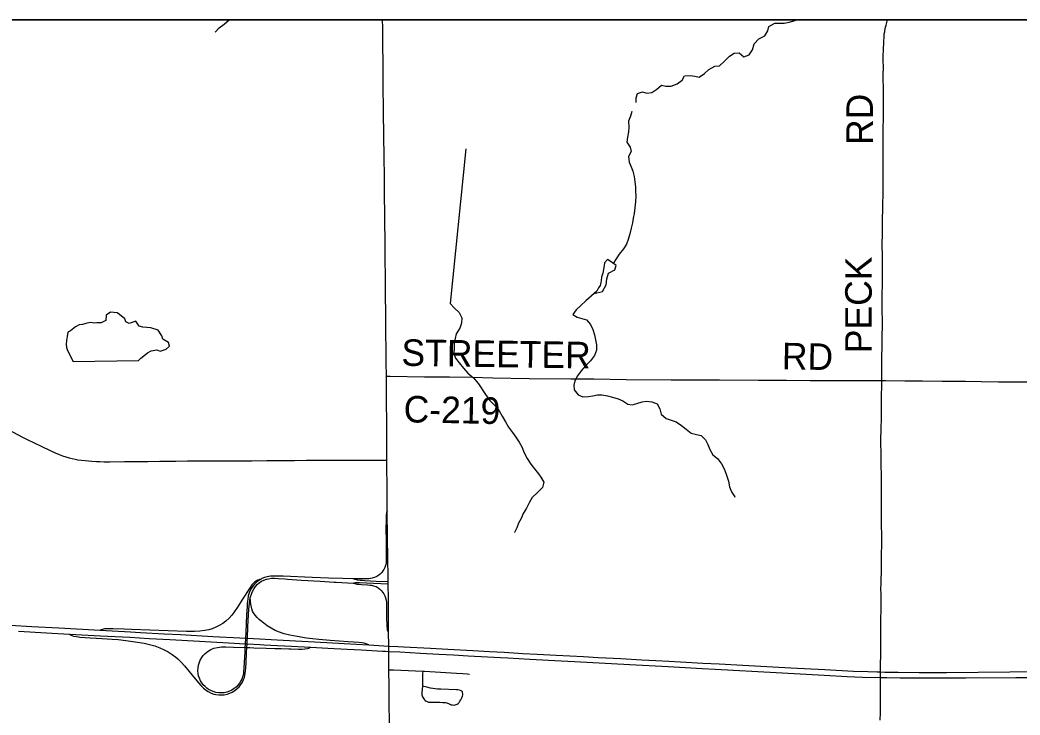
# Model space of a CAD drawing. Extents: x 0 to 34, y 0 to 22.
# Drawn here: x 15.949 to 18.09, y 18.436 to 19.924 of the extents above; entities that cross this region are included whole.
import ezdxf

# ---------------------------------------------------------------- set-up
doc = ezdxf.new("R2010")
doc.units = 0
for name, color, linetype in [('GM_X_Corporation', 7, 'Continuous'), ('GM_X_County_Road', 7, 'Continuous'), ('GM_X_County_Road_Text', 7, 'Continuous'), ('GM_X_Interchange_Ramps', 7, 'Continuous'), ('GM_X_Interstate_Route', 7, 'Continuous'), ('GM_X_Minor_Lake', 7, 'Continuous'), ('GM_X_Minor_River', 7, 'Continuous'), ('GM_X_State_Route', 7, 'Continuous'), ('GM_X_Township_Road', 7, 'Continuous'), ('SH_Data', 7, 'Continuous')]:
    doc.layers.add(name, color=color, linetype=linetype)

msp = doc.modelspace()

# ---------------------------------------------------------------- linework, layer by layer
at = {"layer": 'GM_X_Corporation'}
msp.add_lwpolyline([(18.775, 16.6777), (18.7553, 18.174), (18.7532, 18.52), (18.7531, 18.5321), (18.758, 19.3951), (18.7506, 19.9239), (13.4438, 19.9239), (13.4438, 15.6034)], dxfattribs=at)
at = {"layer": 'GM_X_County_Road'}
for points in [[(17.7938, 19.1518), (17.7939, 19.1583), (17.794, 19.1918), (17.7944, 19.2353), (17.795, 19.2801), (17.7946, 19.3018), (17.7949, 19.3335), (17.7952, 19.3602), (17.7954, 19.3863), (17.7955, 19.4044), (17.7952, 19.4228), (17.7949, 19.4389), (17.7953, 19.4712), (17.7957, 19.4998), (17.796, 19.5171), (17.7963, 19.5271), (17.7963, 19.532), (17.7966, 19.549), (17.7966, 19.5841), (17.7966, 19.594), (17.7967, 19.6082), (17.7968, 19.6295), (17.7968, 19.6467), (17.7971, 19.6701), (17.7971, 19.6873), (17.7973, 19.7172), (17.7976, 19.7455), (17.7978, 19.7694), (17.7971, 19.8065), (17.7972, 19.8232), (17.7968, 19.8369), (17.797, 19.8473), (17.7973, 19.8597), (17.7981, 19.8773), (17.7987, 19.8887), (17.7991, 19.8939), (17.8, 19.8987), (17.8002, 19.9004), (17.802, 19.9082), (17.8031, 19.913), (17.806, 19.9239)], [(16.7331, 19.161), (16.7411, 19.1609), (16.8144, 19.1601), (16.8683, 19.1597), (16.9175, 19.159), (16.9608, 19.1573), (17.0385, 19.156), (17.1277, 19.1552), (17.1773, 19.1552), (17.2465, 19.1543), (17.3425, 19.1536), (17.3897, 19.1534), (17.4462, 19.1534), (17.5301, 19.1528), (17.5897, 19.1525), (17.6407, 19.152), (17.7333, 19.1516), (17.7938, 19.1518)], [(17.7907, 18.4249), (17.7908, 18.4405), (17.791, 18.4585), (17.7909, 18.4665), (17.7908, 18.4777), (17.7908, 18.4821), (17.791, 18.5094), (17.791, 18.5161), (17.7911, 18.5231), (17.7911, 18.5278), (17.7912, 18.5448), (17.7915, 18.5635), (17.7915, 18.5796), (17.7917, 18.5871), (17.792, 18.6057), (17.792, 18.6324), (17.7923, 18.6691), (17.7923, 18.6827), (17.7922, 18.69), (17.7922, 18.6919), (17.7923, 18.6961), (17.7921, 18.7047), (17.7923, 18.719), (17.7927, 18.7295), (17.7929, 18.7388), (17.793, 18.7462), (17.7931, 18.7491), (17.7932, 18.7633), (17.7933, 18.7801), (17.7937, 18.8), (17.7938, 18.8192), (17.7934, 18.8434), (17.793, 18.8837), (17.7932, 18.9057), (17.7931, 18.9325), (17.7924, 18.9867), (17.7921, 19.0273), (17.7925, 19.0463), (17.7929, 19.0737), (17.7933, 19.1079), (17.7938, 19.1518)], [(17.7938, 19.1518), (17.8017, 19.1517), (17.8434, 19.1514), (17.8808, 19.151), (17.9231, 19.1506), (17.9731, 19.1502), (18.0066, 19.1497), (18.0434, 19.1494), (18.0659, 19.1493), (18.1051, 19.1494)]]:
    msp.add_lwpolyline(points, dxfattribs=at)
at = {"layer": 'GM_X_Interchange_Ramps'}
msp.add_line((16.6257, 18.7198), (16.6619, 18.7183), dxfattribs=at)
for points in [[(16.7351, 18.8718), (16.7345, 18.8715), (16.734, 18.871), (16.7333, 18.8696), (16.7331, 18.8684), (16.7328, 18.8634), (16.7324, 18.8556), (16.7321, 18.8308), (16.7324, 18.8119), (16.7326, 18.7804), (16.7327, 18.7706), (16.7325, 18.7644), (16.7323, 18.7616), (16.7317, 18.7581), (16.7311, 18.7555), (16.7298, 18.7516), (16.7276, 18.7471), (16.7258, 18.7441), (16.7235, 18.741), (16.7204, 18.7378), (16.7171, 18.7352), (16.7128, 18.7324), (16.7075, 18.73), (16.7028, 18.7284), (16.6991, 18.7278), (16.6957, 18.7275), (16.6893, 18.7275), (16.6834, 18.7275), (16.6754, 18.7273), (16.6692, 18.7272), (16.6623, 18.7269)], [(16.4648, 18.7268), (16.4616, 18.7256), (16.4577, 18.7242), (16.4541, 18.7226), (16.4509, 18.7202), (16.4478, 18.7174), (16.4451, 18.7143), (16.4411, 18.7087), (16.4238, 18.6814), (16.4158, 18.6688), (16.4065, 18.6549), (16.4024, 18.6495), (16.3966, 18.6431), (16.3896, 18.6369), (16.3826, 18.6317), (16.3752, 18.6272), (16.3679, 18.6237), (16.3598, 18.6205), (16.3527, 18.6183), (16.3442, 18.6164), (16.3338, 18.6151), (16.322, 18.6145), (16.3052, 18.6146), (16.1871, 18.6189), (16.1713, 18.6193), (16.1483, 18.6199), (16.1397, 18.6201), (16.1332, 18.6202), (16.1298, 18.62), (16.1277, 18.6196), (16.1247, 18.619), (16.1226, 18.6183), (16.1201, 18.6174)], [(16.4648, 18.7268), (16.46, 18.7237), (16.4549, 18.7198), (16.4506, 18.7158), (16.4472, 18.7117), (16.4443, 18.7076), (16.4416, 18.7025), (16.4392, 18.6972), (16.4373, 18.6908), (16.4361, 18.6835), (16.4353, 18.6752), (16.4348, 18.668), (16.4338, 18.6504), (16.4319, 18.6121), (16.4313, 18.6001), (16.4307, 18.5883), (16.4303, 18.5804), (16.4298, 18.5705), (16.4286, 18.5486), (16.4278, 18.5352), (16.4274, 18.5295), (16.4268, 18.5242), (16.4262, 18.5207), (16.4251, 18.5168), (16.4237, 18.5126), (16.4217, 18.5086), (16.4188, 18.504), (16.4159, 18.5002), (16.4114, 18.4955), (16.4069, 18.4922), (16.4022, 18.4891), (16.3971, 18.4866), (16.3916, 18.4848), (16.3855, 18.4834), (16.3794, 18.4829), (16.3741, 18.4832), (16.3678, 18.4842), (16.3624, 18.4857), (16.3572, 18.4879), (16.3525, 18.4906), (16.3486, 18.4931), (16.3448, 18.4964), (16.3409, 18.5004), (16.3377, 18.5044), (16.335, 18.5089), (16.3326, 18.5144), (16.3311, 18.5195), (16.3299, 18.5243), (16.3294, 18.5305), (16.3299, 18.5372), (16.3309, 18.5427), (16.3326, 18.5487), (16.3345, 18.5533), (16.3376, 18.5587), (16.3409, 18.5632), (16.3443, 18.5668), (16.3485, 18.5705), (16.3537, 18.5739), (16.357, 18.5756), (16.3639, 18.5785), (16.3717, 18.5804), (16.3798, 18.5814), (16.3891, 18.5817), (16.4058, 18.5812), (16.4299, 18.5804)], [(16.4416, 18.6865), (16.4447, 18.6963), (16.4471, 18.7019), (16.4498, 18.7067), (16.453, 18.7111), (16.4572, 18.7156), (16.4609, 18.7187), (16.466, 18.722), (16.471, 18.7245), (16.4766, 18.7265), (16.4808, 18.7276), (16.4868, 18.7285), (16.4934, 18.7286), (16.5015, 18.7279), (16.5154, 18.727)], [(16.5112, 18.7328), (16.4918, 18.7332), (16.485, 18.7328), (16.4778, 18.7316), (16.4719, 18.7302), (16.4664, 18.7277), (16.4648, 18.7268)], [(16.6623, 18.7269), (16.6389, 18.7278), (16.609, 18.7288), (16.5741, 18.7301), (16.5122, 18.7328), (16.5112, 18.7328)], [(16.5154, 18.727), (16.5213, 18.7266), (16.5515, 18.7247), (16.5911, 18.7219), (16.6216, 18.72), (16.6257, 18.7198)], [(16.6619, 18.7183), (16.6643, 18.7189), (16.667, 18.7192), (16.671, 18.7193), (16.6758, 18.7192), (16.7057, 18.718), (16.7371, 18.7168)], [(16.6619, 18.7183), (16.6657, 18.717), (16.6695, 18.7161), (16.674, 18.7156), (16.6796, 18.7153), (16.6927, 18.7144), (16.6985, 18.714), (16.7011, 18.7137), (16.7036, 18.7132), (16.7058, 18.7126), (16.7084, 18.7116), (16.7111, 18.7105), (16.7154, 18.708), (16.7193, 18.7049), (16.7222, 18.7021), (16.7254, 18.6983), (16.7276, 18.695), (16.7298, 18.691), (16.7315, 18.6868), (16.7326, 18.6814), (16.7331, 18.6764), (16.7333, 18.6705), (16.7334, 18.6503), (16.7335, 18.6428), (16.7338, 18.6282), (16.7345, 18.6191), (16.735, 18.6173), (16.7359, 18.6155), (16.7367, 18.6147), (16.7377, 18.6141)], [(16.737, 18.7211), (16.7112, 18.7218), (16.6871, 18.723), (16.6809, 18.7234), (16.6768, 18.7238), (16.671, 18.7247), (16.666, 18.7257), (16.6623, 18.7269)], [(16.0545, 18.6088), (16.0566, 18.6071), (16.0595, 18.6056), (16.0629, 18.6046), (16.0695, 18.6035), (16.0767, 18.6025), (16.0878, 18.6017), (16.0989, 18.601), (16.112, 18.6004), (16.1238, 18.5998), (16.1349, 18.5991), (16.1461, 18.5981), (16.1585, 18.5972), (16.1752, 18.5954), (16.1955, 18.5925), (16.2145, 18.5892), (16.226, 18.5867), (16.2374, 18.5836), (16.2479, 18.5797), (16.2575, 18.5753), (16.2657, 18.5708), (16.2746, 18.5652), (16.2826, 18.5592), (16.2868, 18.5556), (16.2935, 18.5491), (16.301, 18.5408), (16.327, 18.509), (16.3356, 18.4992), (16.3418, 18.4931), (16.3477, 18.4884), (16.3512, 18.486), (16.3579, 18.4825), (16.3637, 18.4804), (16.3679, 18.4794), (16.3741, 18.4787), (16.3797, 18.4786), (16.3859, 18.4792), (16.3919, 18.4805), (16.3979, 18.4825), (16.403, 18.4848), (16.4083, 18.488), (16.4132, 18.4918), (16.4176, 18.4961), (16.4216, 18.501), (16.4249, 18.5062), (16.4275, 18.5118), (16.429, 18.5159), (16.431, 18.5244), (16.4322, 18.5368), (16.4329, 18.5473), (16.4339, 18.5685), (16.4345, 18.5803), (16.4348, 18.5881), (16.4352, 18.5946), (16.4354, 18.5999), (16.4367, 18.625), (16.4387, 18.6622), (16.44, 18.6752), (16.4406, 18.6807), (16.4416, 18.6865)], [(16.6953, 18.5857), (16.6933, 18.5867), (16.6899, 18.5884), (16.6855, 18.5897), (16.6815, 18.5904), (16.6739, 18.5911), (16.651, 18.5927), (16.6126, 18.5951), (16.5884, 18.5972), (16.5749, 18.5987), (16.5619, 18.6005), (16.5423, 18.6037), (16.5265, 18.6067), (16.5144, 18.6097), (16.5044, 18.6129), (16.4952, 18.6168), (16.4864, 18.6214), (16.478, 18.6267), (16.4671, 18.6349), (16.4614, 18.6398), (16.4565, 18.6445), (16.452, 18.6496), (16.4489, 18.6542), (16.4467, 18.6582), (16.4451, 18.6627), (16.444, 18.6664), (16.4429, 18.6732), (16.4416, 18.6865)], [(16.431, 18.5804), (16.4345, 18.5803), (16.4409, 18.5801), (16.4495, 18.5798), (16.4756, 18.5789), (16.4944, 18.5783), (16.5078, 18.578), (16.5245, 18.5775), (16.5288, 18.5773), (16.5447, 18.5769), (16.5526, 18.5769), (16.5587, 18.5773), (16.5642, 18.578), (16.5673, 18.5791), (16.5713, 18.5808)]]:
    msp.add_lwpolyline(points, dxfattribs=at)
at = {"layer": 'GM_X_Interstate_Route'}
for points in [[(15.9273, 18.6277), (15.9739, 18.6251), (16.0317, 18.6221), (16.1201, 18.6174)], [(15.9456, 18.6153), (16.0053, 18.6114), (16.0545, 18.6088), (16.1213, 18.6055), (16.1835, 18.602), (16.2253, 18.5996), (16.2697, 18.5971), (16.3326, 18.5938), (16.3953, 18.5901), (16.4307, 18.5883), (16.4348, 18.5881), (16.4626, 18.5866)], [(16.1201, 18.6174), (16.1461, 18.6159), (16.185, 18.6137), (16.2069, 18.6125), (16.2576, 18.6097), (16.2924, 18.6079), (16.3618, 18.604), (16.4196, 18.6007), (16.4313, 18.6001), (16.4354, 18.5999), (16.5121, 18.5958), (16.6055, 18.5907), (16.6428, 18.5886), (16.6953, 18.5857), (16.738, 18.5833), (16.7577, 18.5822), (16.7694, 18.5816), (16.8273, 18.5785), (16.8646, 18.5766), (16.9181, 18.5736), (16.954, 18.5716), (16.9854, 18.5699), (17.0255, 18.5677), (17.0559, 18.566), (17.0968, 18.564), (17.1555, 18.5608), (17.1863, 18.5591), (17.2354, 18.5565), (17.2804, 18.5541), (17.31, 18.5526), (17.3379, 18.5509), (17.3626, 18.5495), (17.4104, 18.5469), (17.4457, 18.5451), (17.4962, 18.5422), (17.5991, 18.5366), (17.6719, 18.5328), (17.7332, 18.5298), (17.7639, 18.5285), (17.7837, 18.528), (17.7911, 18.5278), (17.8, 18.5277), (17.8291, 18.5271), (17.8736, 18.5267), (17.9327, 18.5268), (18.0677, 18.5278), (18.1722, 18.5285)], [(16.4626, 18.5866), (16.4705, 18.5862), (16.5152, 18.5838), (16.5713, 18.5808), (16.608, 18.5787), (16.649, 18.5764), (16.6792, 18.5749), (16.7247, 18.5725), (16.7309, 18.5722)], [(16.7309, 18.5722), (16.7381, 18.5719), (16.7616, 18.5708), (16.8064, 18.5683), (16.8454, 18.5662), (16.877, 18.5644), (16.9084, 18.5626), (16.9772, 18.5587), (16.9934, 18.5578), (17.04, 18.5553), (17.1075, 18.5517), (17.1361, 18.5502), (17.254, 18.5435), (17.3367, 18.5392), (17.4094, 18.5352), (17.437, 18.5337), (17.5674, 18.5267), (17.6701, 18.5211), (17.7199, 18.5184), (17.7528, 18.517), (17.791, 18.5161), (17.8044, 18.5158), (17.8331, 18.5155), (17.8682, 18.5151), (17.899, 18.5152), (17.9434, 18.5153), (17.9739, 18.5154), (18.0805, 18.516), (18.1156, 18.5162)]]:
    msp.add_lwpolyline(points, dxfattribs=at)
at = {"layer": 'GM_X_Minor_Lake'}
for p, q in [((17.1994, 19.3985), (17.1965, 19.3818)), ((16.051, 19.2144), (16.0621, 19.1928))]:
    msp.add_line(p, q, dxfattribs=at)
for points in [[(17.1965, 19.3818), (17.1935, 19.3734), (17.1928, 19.3658), (17.192, 19.362), (17.1909, 19.3555), (17.1871, 19.3502), (17.1834, 19.3433), (17.1779, 19.3382), (17.1959, 19.3426), (17.2038, 19.3567), (17.2053, 19.3697), (17.2086, 19.3818), (17.2219, 19.3888), (17.2249, 19.3979), (17.2142, 19.4062), (17.2062, 19.4111), (17.2002, 19.4039), (17.1994, 19.3985)], [(16.0621, 19.1928), (16.2026, 19.1951), (16.2075, 19.1996), (16.2139, 19.205), (16.2215, 19.2115), (16.2294, 19.2157), (16.2416, 19.2173), (16.2484, 19.2147), (16.2617, 19.2189), (16.2685, 19.2254), (16.2669, 19.2334), (16.2547, 19.2406), (16.2524, 19.2474), (16.2444, 19.2599), (16.2288, 19.2644), (16.2114, 19.2658), (16.2038, 19.2684), (16.1969, 19.279), (16.1821, 19.274), (16.1752, 19.2774), (16.1733, 19.2842), (16.1619, 19.2929), (16.1569, 19.2967), (16.1425, 19.2985), (16.1334, 19.292), (16.1327, 19.2802), (16.1221, 19.2756), (16.1134, 19.2752), (16.1085, 19.2744), (16.099, 19.2759), (16.0899, 19.2743), (16.0827, 19.272), (16.0751, 19.2712), (16.0671, 19.267), (16.0565, 19.2586), (16.0512, 19.2551), (16.0498, 19.246), (16.0479, 19.2376), (16.0476, 19.2289), (16.048, 19.2224), (16.0499, 19.2182), (16.051, 19.2144)]]:
    msp.add_lwpolyline(points, dxfattribs=at)
at = {"layer": 'GM_X_Minor_River'}
for points in [[(16.3667, 19.8976), (16.3754, 19.9071), (16.386, 19.9152), (16.3967, 19.9239)], [(17.2677, 19.7471), (17.2676, 19.7569), (17.2706, 19.7665), (17.2812, 19.7699), (17.2911, 19.7669), (17.3017, 19.7689), (17.3123, 19.7758), (17.3222, 19.7842), (17.3317, 19.7824), (17.3427, 19.782), (17.3559, 19.787), (17.3665, 19.7947), (17.3714, 19.8046), (17.3836, 19.805), (17.3934, 19.8036), (17.4029, 19.8017), (17.4139, 19.809), (17.4237, 19.8182), (17.4362, 19.8247), (17.4461, 19.8255), (17.4567, 19.8358), (17.4676, 19.8465), (17.4778, 19.8527), (17.4885, 19.8535), (17.4984, 19.8452), (17.5097, 19.849), (17.5169, 19.8601), (17.5203, 19.8726), (17.5308, 19.8837), (17.5433, 19.8899), (17.5497, 19.9005), (17.552, 19.9101), (17.5645, 19.9173), (17.574, 19.917), (17.585, 19.9174), (17.5956, 19.9194), (17.6085, 19.9229), (17.6101, 19.9239)], [(17.2583, 19.728), (17.2557, 19.7177), (17.2512, 19.7071), (17.2524, 19.6945), (17.2516, 19.6843), (17.2494, 19.6728), (17.2476, 19.6622), (17.2548, 19.6516), (17.2572, 19.6421), (17.2515, 19.6314), (17.2527, 19.6196), (17.2573, 19.6094), (17.2611, 19.5999), (17.2638, 19.5885), (17.265, 19.5775), (17.2666, 19.5665), (17.2667, 19.5566), (17.2675, 19.5471), (17.2668, 19.5346), (17.2653, 19.5216), (17.2634, 19.5098), (17.2616, 19.4992), (17.2601, 19.4893), (17.2575, 19.4779), (17.2542, 19.4661), (17.2508, 19.4539), (17.2474, 19.4436), (17.241, 19.4337), (17.2316, 19.4223), (17.219, 19.4024)], [(16.903, 19.6483), (16.87, 19.3167), (16.8788, 19.3068), (16.8891, 19.2974), (16.8944, 19.286), (16.8941, 19.275), (16.8903, 19.2643), (16.8824, 19.2521), (16.8806, 19.2418), (16.878, 19.2319), (16.878, 19.222), (16.8777, 19.2099), (16.8812, 19.1996), (16.8892, 19.1898), (16.8979, 19.1784), (16.9075, 19.1678), (16.9197, 19.1573), (16.93, 19.1451), (16.9453, 19.1217), (16.9544, 19.1092), (16.967, 19.0971), (16.9747, 19.0872), (16.9808, 19.0758), (16.988, 19.0633), (16.9945, 19.052), (17.0029, 19.0406), (17.0106, 19.0308), (17.0175, 19.0198), (17.0236, 19.0088), (17.0271, 18.9985), (17.0343, 18.9849), (17.0424, 18.9728), (17.0504, 18.9629), (17.0588, 18.9523), (17.0637, 18.9447)], [(17.1779, 19.3382), (17.1603, 19.3227), (17.1493, 19.3127), (17.1395, 19.3036), (17.132, 19.2933), (17.1419, 19.2872), (17.1514, 19.2846), (17.1616, 19.2816), (17.1704, 19.2718), (17.1754, 19.2608), (17.1785, 19.2498), (17.1808, 19.2388), (17.1828, 19.2285), (17.1828, 19.2167), (17.1787, 19.2053), (17.17, 19.1939), (17.1594, 19.1832), (17.15, 19.1725), (17.1424, 19.1622), (17.1368, 19.1515), (17.1346, 19.142), (17.1354, 19.1317), (17.1438, 19.1215), (17.154, 19.117), (17.1658, 19.1178), (17.1753, 19.1194), (17.1848, 19.1213), (17.1946, 19.121), (17.2064, 19.1188), (17.217, 19.1162), (17.2292, 19.1128), (17.2395, 19.1087), (17.2498, 19.1012), (17.2596, 19.1001), (17.2695, 19.1024), (17.2805, 19.1066), (17.29, 19.1078), (17.3017, 19.106), (17.3127, 19.1019), (17.3189, 19.0916), (17.3216, 19.0795), (17.3322, 19.0704), (17.3539, 19.0633), (17.365, 19.0554), (17.3752, 19.0474), (17.3855, 19.0391), (17.3969, 19.0365), (17.4068, 19.0339), (17.4163, 19.0248), (17.4213, 19.0146), (17.4255, 19.0044), (17.4324, 18.993), (17.4423, 18.9847), (17.4503, 18.9737), (17.4565, 18.9631), (17.4603, 18.9517)], [(17.4603, 18.9517), (17.4659, 18.9363), (17.4679, 18.9242), (17.4722, 18.9132), (17.4795, 18.9027), (17.4799, 18.9027)], [(17.0637, 18.9447), (17.0701, 18.9344), (17.0676, 18.923), (17.0564, 18.9122), (17.0455, 18.9014), (17.0392, 18.8911), (17.0329, 18.8789), (17.0258, 18.867), (17.0218, 18.8563), (17.0158, 18.8464), (17.0121, 18.8361), (17.0077, 18.8262), (17.0081, 18.8269)]]:
    msp.add_lwpolyline(points, dxfattribs=at)
at = {"layer": 'GM_X_State_Route'}
for points in [[(16.7351, 18.8789), (16.7347, 18.9112), (16.7342, 18.9815), (16.7338, 19.0452), (16.7334, 19.1235), (16.7331, 19.161), (16.7328, 19.1912), (16.7322, 19.2814), (16.7314, 19.3491), (16.7306, 19.4371), (16.7298, 19.5054), (16.7292, 19.5513), (16.7287, 19.5894), (16.7282, 19.6295), (16.727, 19.7258), (16.7262, 19.7883), (16.7261, 19.805), (16.726, 19.8236), (16.7254, 19.8783), (16.7253, 19.9069), (16.725, 19.9239)], [(16.7382, 18.5588), (16.7381, 18.5719), (16.738, 18.5833), (16.7377, 18.6141), (16.7377, 18.6194), (16.7373, 18.6834), (16.7371, 18.7168), (16.737, 18.7211), (16.737, 18.7294), (16.7358, 18.8148), (16.7351, 18.8718), (16.7351, 18.8789)], [(16.7425, 18.1697), (16.7409, 18.2627), (16.7404, 18.3254), (16.7398, 18.3845), (16.7389, 18.4957), (16.7384, 18.5326), (16.7382, 18.5588)]]:
    msp.add_lwpolyline(points, dxfattribs=at)
at = {"layer": 'GM_X_Township_Road'}
for points in [[(15.9221, 19.0475), (15.9557, 19.0301), (15.964, 19.0257), (15.9786, 19.0184), (15.9937, 19.011), (16.0135, 19.0019), (16.0239, 18.9973), (16.0324, 18.9936), (16.0399, 18.9908), (16.0471, 18.9884), (16.0536, 18.9864), (16.06, 18.9848), (16.0665, 18.9834), (16.0725, 18.9823), (16.0806, 18.9811), (16.0882, 18.9803), (16.1024, 18.9791), (16.1123, 18.9786), (16.1198, 18.9783), (16.129, 18.978), (16.141, 18.9779), (16.1726, 18.9782), (16.2, 18.9785), (16.222, 18.9788), (16.2478, 18.9791), (16.2631, 18.9793), (16.2824, 18.9795), (16.3076, 18.9797), (16.3369, 18.9798), (16.3834, 18.98), (16.4138, 18.9801), (16.4448, 18.9802), (16.4768, 18.9805), (16.5081, 18.9807), (16.5361, 18.9809), (16.5624, 18.9811), (16.582, 18.9812), (16.609, 18.9813), (16.6406, 18.9815), (16.6695, 18.9816), (16.696, 18.9816), (16.7342, 18.9815)], [(16.7384, 18.5326), (16.7485, 18.5321), (16.8108, 18.5294), (16.815, 18.5292), (16.8832, 18.5256), (16.8968, 18.5247), (16.9061, 18.5236), (16.911, 18.5228)], [(16.8108, 18.5294), (16.8107, 18.5237), (16.8102, 18.5057), (16.8103, 18.4976), (16.8088, 18.4842), (16.809, 18.4792), (16.8094, 18.4767), (16.8102, 18.4744), (16.8115, 18.4723), (16.8149, 18.4679), (16.8162, 18.4666), (16.8183, 18.4652), (16.8206, 18.4643), (16.8236, 18.4635), (16.8273, 18.463), (16.8329, 18.4629), (16.8472, 18.4629), (16.8541, 18.4626), (16.8596, 18.4621), (16.8627, 18.4615), (16.8678, 18.4594), (16.8719, 18.4578), (16.8749, 18.4571), (16.878, 18.457), (16.8805, 18.4575), (16.8822, 18.458), (16.8844, 18.4592), (16.8865, 18.4606), (16.8887, 18.4628), (16.8907, 18.4652), (16.8927, 18.4683), (16.8947, 18.4722), (16.8963, 18.4763), (16.8969, 18.4787), (16.8971, 18.4805), (16.8961, 18.4845), (16.8958, 18.485), (16.8946, 18.4865), (16.8932, 18.4876), (16.8915, 18.4884), (16.8891, 18.489), (16.886, 18.4893), (16.8829, 18.4895), (16.8498, 18.4908), (16.8423, 18.4912), (16.8328, 18.4921), (16.8276, 18.4928), (16.8195, 18.495), (16.8103, 18.4976)]]:
    msp.add_lwpolyline(points, dxfattribs=at)
at = {"layer": 'SH_Data'}
msp.add_line((13.4438, 19.9239), (20.2438, 19.9239), dxfattribs=at)

# ---------------------------------------------------------------- texts
at = {"layer": 'GM_X_County_Road_Text'}
for s, rotation, p in [('RD', 90, (17.7748, 19.6562)), ('PECK', 90, (17.7723, 19.2104)), ('STREETER', 359.1747, (16.765, 19.1835)), ('RD', 359.0186, (17.5795, 19.176)), ('C-219', 358.9205, (16.7696, 19.0625))]:
    msp.add_text(s, height=0.05682, rotation=rotation, dxfattribs=at).set_placement(p)

doc.saveas('drawing.dxf')
